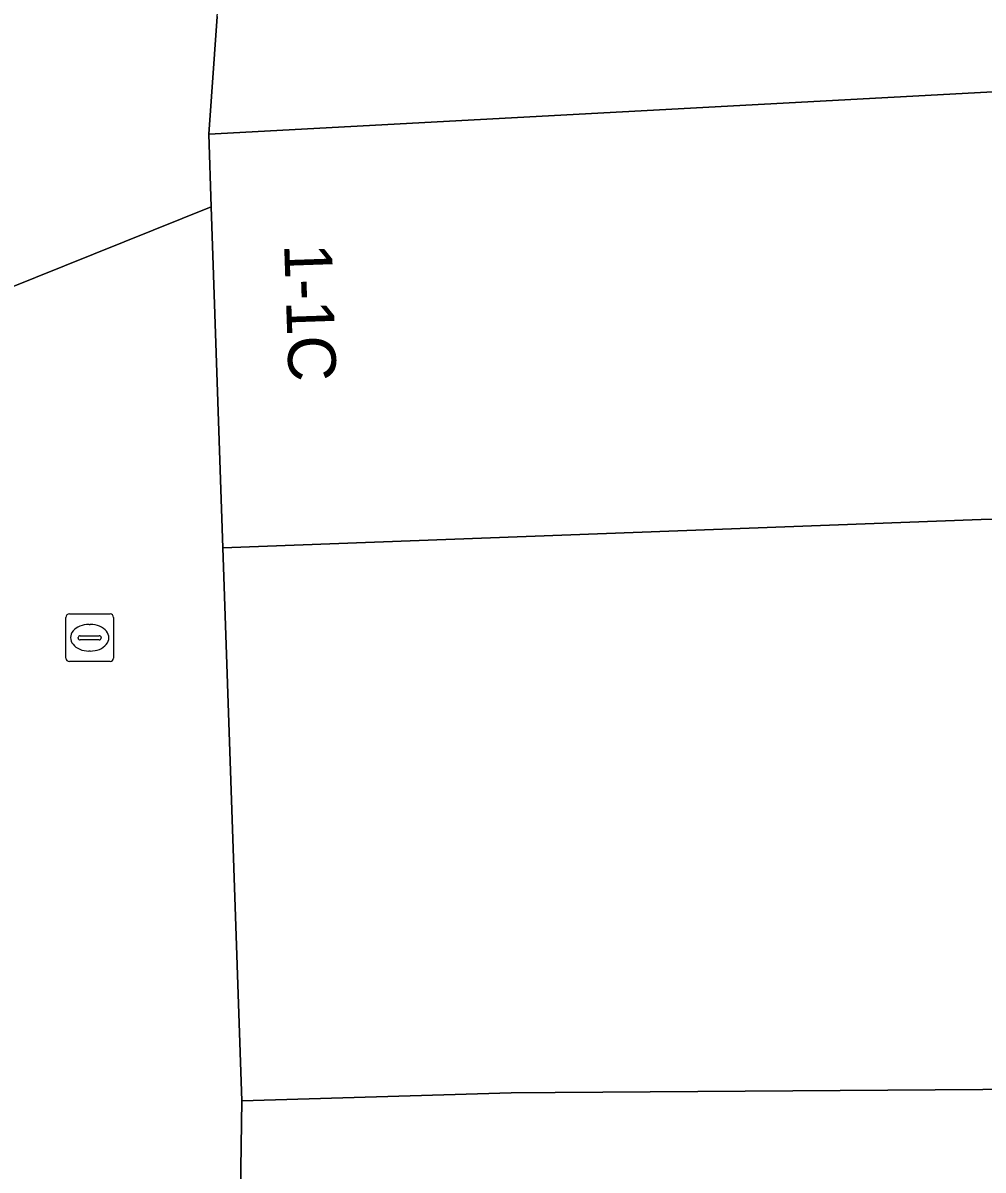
# Model space of a CAD drawing. Extents: x 160377 to 161131, y 383938 to 384853.
# Drawn here: x 161090.66 to 161110.78, y 384255.57 to 384279.62 of the extents above; entities that cross this region are included whole.
import ezdxf

# ---------------------------------------------------------------- set-up
doc = ezdxf.new("R2010")
doc.units = 0
for name, color, linetype in [('IMGEO_Kolk', 7, 'Continuous'), ('IMGEO_Pand', 7, 'Continuous'), ('IMGEO_Pand_nummerreeks', 7, 'Continuous'), ('IMGEO_Rijbaan_lokaal_open', 7, 'Continuous'), ('IMGEO_Voetpad_open', 7, 'Continuous')]:
    doc.layers.add(name, color=color, linetype=linetype)

msp = doc.modelspace()

# ---------------------------------------------------------------- linework, layer by layer
at = {"layer": 'IMGEO_Kolk'}
for p, q in [((161091.628, 384267.228), (161092.48, 384267.228)), ((161091.553, 384266.302), (161091.553, 384267.154)), ((161092.041, 384267.008), (161092.066, 384267.008)), ((161092.554, 384267.154), (161092.554, 384266.302)), ((161091.812, 384266.722), (161091.812, 384266.734)), ((161091.855, 384266.771), (161092.253, 384266.771)), ((161092.296, 384266.734), (161092.296, 384266.722)), ((161092.25, 384266.685), (161091.852, 384266.685)), ((161092.48, 384266.228), (161091.628, 384266.228)), ((161092.064, 384266.448), (161092.039, 384266.448))]:
    msp.add_line(p, q, dxfattribs=at)
for points in [[(161091.628, 384267.228), (161092.48, 384267.228)], [(161091.553, 384266.302), (161091.553, 384267.154)], [(161092.554, 384267.154), (161092.554, 384266.302)], [(161092.48, 384266.228), (161091.628, 384266.228)]]:
    msp.add_lwpolyline(points, dxfattribs=at)
for centre, radius, start, end in [((161091.63, 384267.152), 0.0765, 91.552, 178.448), ((161091.63, 384267.152), 0.0765, 91.552, 178.448), ((161092.478, 384267.152), 0.0765, 1.552, 88.448), ((161092.478, 384267.152), 0.0765, 1.552, 88.448), ((161091.852, 384266.731), 0.0403, 85.8775, 175.7526), ((161091.849, 384266.721), 0.0366, 178.938, 274.7102), ((161092.253, 384266.728), 0.043, 264.8664, 352.4533), ((161092.257, 384266.733), 0.0386, 1.7309, 96.639), ((161091.63, 384266.304), 0.0765, 181.552, 268.448), ((161091.63, 384266.304), 0.0765, 181.552, 268.448), ((161092.478, 384266.304), 0.0765, 271.552, 358.448), ((161092.478, 384266.304), 0.0765, 271.552, 358.448)]:
    msp.add_arc(centre, radius, start, end, dxfattribs=at)
for centre, major_axis, ratio, start_param, end_param in [((161092.04, 384266.728), (-0.387, 0.002), 0.722429, 4.712389, 7.853982), ((161092.065, 384266.728), (-0.39, 0.002), 0.717154, 1.570796, 4.712389)]:
    msp.add_ellipse(centre, major_axis=major_axis, ratio=ratio, start_param=start_param, end_param=end_param, dxfattribs=at)
at = {"layer": 'IMGEO_Pand'}
for points in [[(161120.561, 384278.695), (161094.549, 384277.284), (161094.601, 384275.762), (161094.846, 384268.612), (161110.735, 384269.206), (161120.824, 384269.417)], [(161095.242, 384257.017), (161100.89, 384257.185), (161101.809, 384257.192), (161110.773, 384257.253), (161121.163, 384257.471), (161120.824, 384269.417), (161110.735, 384269.206), (161094.846, 384268.612)], [(161121.163, 384257.471), (161110.773, 384257.253), (161101.809, 384257.192), (161100.89, 384257.185), (161095.242, 384257.017), (161095.215, 384255.127), (161095.247, 384252.82), (161095.275, 384251.285), (161102.453, 384251.493), (161110.648, 384251.462), (161121.343, 384251.13)]]:
    msp.add_lwpolyline(points, close=True, dxfattribs=at)
at = {"layer": 'IMGEO_Rijbaan_lokaal_open'}
msp.add_lwpolyline([(161095.215, 384255.127), (161095.242, 384257.017), (161094.846, 384268.612), (161094.601, 384275.762), (161086.625, 384272.558), (161086.666, 384272.445), (161088.903, 384266.254), (161083.899, 384259.635), (161085.183, 384260.141), (161088.984, 384258.258), (161089.363, 384239.761)], dxfattribs=at)
at = {"layer": 'IMGEO_Voetpad_open'}
for points in [[(161086.625, 384272.558), (161094.601, 384275.762), (161094.549, 384277.284), (161094.726, 384279.751), (161095.29, 384285.971), (161094.672, 384285.713), (161094.855, 384285.27), (161085.298, 384281.317)], [(161094.726, 384279.751), (161094.549, 384277.284), (161120.561, 384278.695), (161119.884, 384281.056)]]:
    msp.add_lwpolyline(points, dxfattribs=at)

# ---------------------------------------------------------------- texts
at = {"layer": 'IMGEO_Pand_nummerreeks'}
msp.add_text('1-1C', height=1, rotation=271.965, dxfattribs=at).set_placement((161096.128, 384274.981))

doc.saveas('drawing.dxf')
